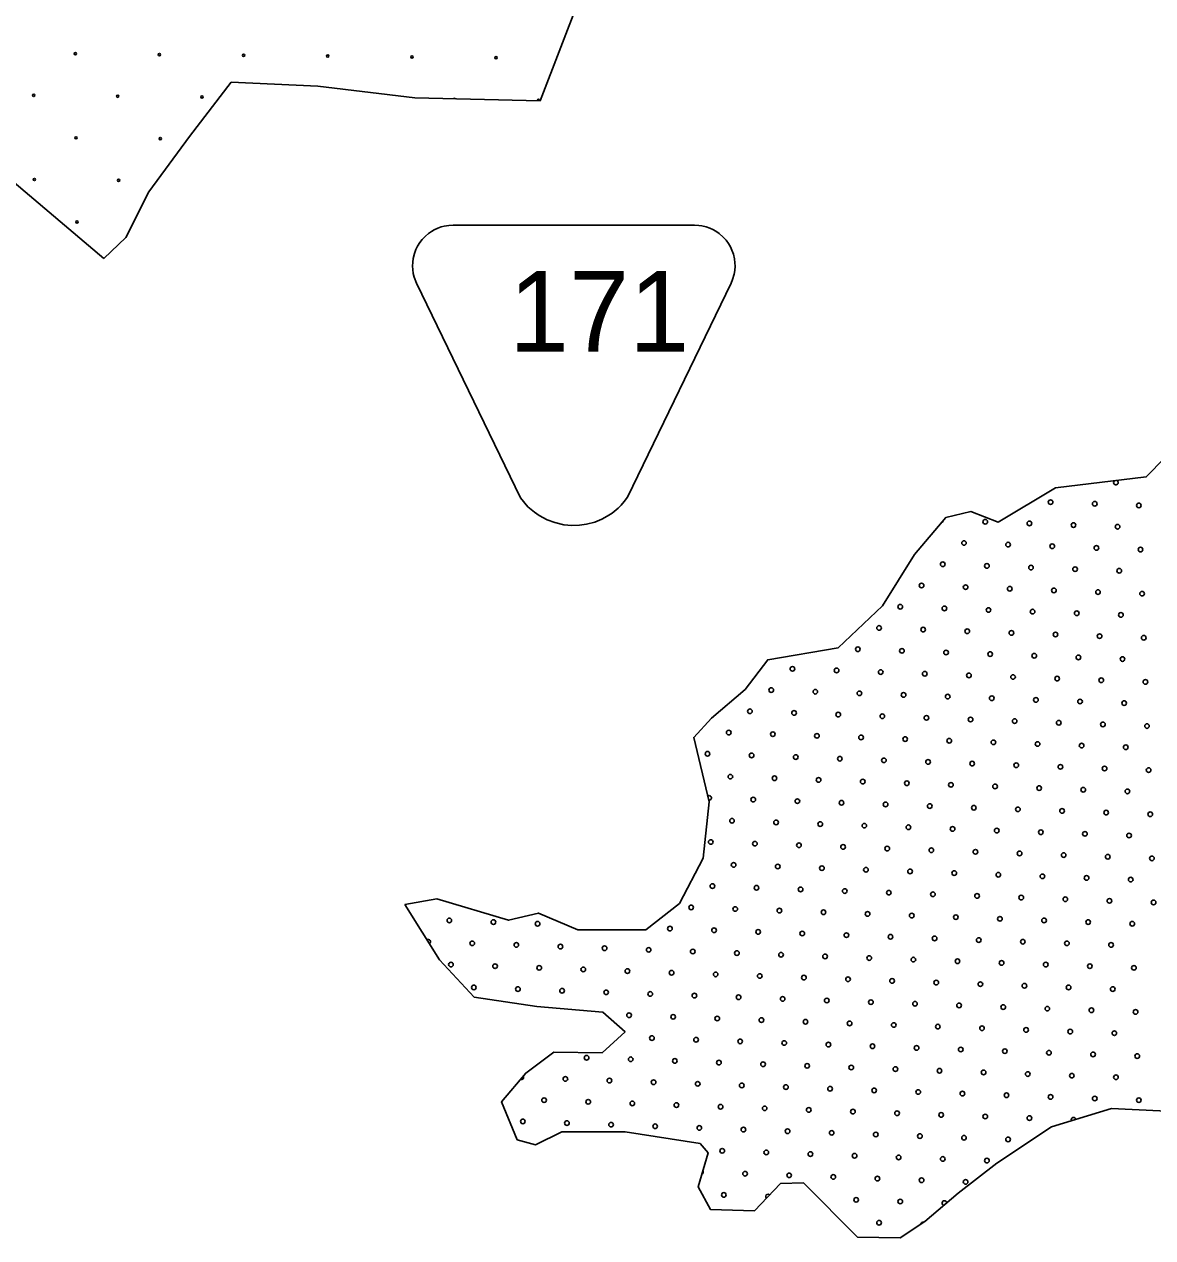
# Model space of a CAD drawing. Extents: x 1612280 to 1883141, y 560852 to 780851.
# Drawn here: x 1794458 to 1799615, y 627753 to 633298 of the extents above; entities that cross this region are included whole.
import ezdxf

# ---------------------------------------------------------------- set-up
doc = ezdxf.new("R2010")
doc.units = 0
for name, color, linetype in [('DESIGN - EROSION CONTROL - Devices', 7, 'Continuous'), ('DESIGN - ROW - Easement Linework and Patterning', 7, 'Continuous'), ('DESIGN - SCRATCH - User 1', 7, 'Continuous'), ('DESIGN - TRAFFIC CONTROL PERMANENT - Pavement Marking Text', 7, 'Continuous')]:
    doc.layers.add(name, color=color, linetype=linetype)

msp = doc.modelspace()

# ---------------------------------------------------------------- linework, layer by layer
at = {"layer": 'DESIGN - EROSION CONTROL - Devices'}
for centre in [(1794691, 633164), (1794691, 633164), (1795075.5, 633160.2), (1795075.5, 633160.2), (1795460.1, 633156.5), (1795460.1, 633156.5), (1795844.7, 633152.8), (1795844.7, 633152.8), (1796229.2, 633149), (1796229.2, 633149), (1796613.8, 633145.3), (1796613.8, 633145.3), (1794500.6, 632973.6), (1794500.6, 632973.6), (1794885.1, 632969.8), (1794885.1, 632969.8), (1795269.7, 632966.1), (1795269.7, 632966.1), (1794694.7, 632779.4), (1794694.7, 632779.4), (1795079.3, 632775.7), (1795079.3, 632775.7), (1794504.3, 632589), (1794504.3, 632589), (1794888.9, 632585.3), (1794888.9, 632585.3), (1794698.5, 632394.9), (1794698.5, 632394.9)]:
    msp.add_circle(centre, 5.28, dxfattribs=at)
for centre, start, end in [((1796423.3, 632954.9), 35.0932, 142.0416), ((1796807.9, 632951.2), 327.3162, 209.8186)]:
    msp.add_arc(centre, 5.28, start, end, dxfattribs=at)
at = {"layer": 'DESIGN - ROW - Easement Linework and Patterning'}
for points in [[(1796725.1, 631134.4), (1796250.6, 632114.9), (1796240.1, 632141.9), (1796235.6, 632159.9), (1796233, 632177.8), (1796232.2, 632193.5), (1796232.8, 632211.2), (1796235, 632227.7), (1796240.7, 632250.9), (1796247.2, 632268.5), (1796255.1, 632284.6), (1796265.2, 632300.8), (1796275.4, 632314.3), (1796290.9, 632330.5), (1796305.1, 632342.5), (1796318.3, 632351.7), (1796331.1, 632359), (1796347.6, 632366.7), (1796363.2, 632372.2), (1796376, 632375.6), (1796397.6, 632379.2), (1796417, 632380.2)], [(1796725.1, 631134.4), (1796250.6, 632114.9), (1796240.1, 632141.9), (1796235.6, 632159.9), (1796233, 632177.8), (1796232.2, 632193.5), (1796232.8, 632211.2), (1796235, 632227.7), (1796240.7, 632250.9), (1796247.2, 632268.5), (1796255.1, 632284.6), (1796265.2, 632300.8), (1796275.4, 632314.3), (1796290.9, 632330.5), (1796305.1, 632342.5), (1796318.3, 632351.7), (1796331.1, 632359), (1796347.6, 632366.7), (1796363.2, 632372.2), (1796376, 632375.6), (1796397.6, 632379.2), (1796417, 632380.2)], [(1797687.7, 632114.9), (1797693.8, 632132.6), (1797701.8, 632155.8), (1797704.7, 632172.4), (1797706.1, 632192.8), (1797705.7, 632208.1), (1797703.6, 632226.1), (1797698.3, 632248.4), (1797691.8, 632266.7), (1797685, 632281.2), (1797676.3, 632296), (1797664.7, 632312), (1797652.1, 632326), (1797633.4, 632342.3), (1797618.5, 632352.6), (1797604.6, 632360.4), (1797590.3, 632366.9), (1797574, 632372.5), (1797554.3, 632377.2), (1797540.4, 632379.2), (1797521.3, 632380.2), (1796417, 632380.2)], [(1797687.7, 632114.9), (1797693.8, 632132.6), (1797701.8, 632155.8), (1797704.7, 632172.4), (1797706.1, 632192.8), (1797705.7, 632208.1), (1797703.6, 632226.1), (1797698.3, 632248.4), (1797691.8, 632266.7), (1797685, 632281.2), (1797676.3, 632296), (1797664.7, 632312), (1797652.1, 632326), (1797633.4, 632342.3), (1797618.5, 632352.6), (1797604.6, 632360.4), (1797590.3, 632366.9), (1797574, 632372.5), (1797554.3, 632377.2), (1797540.4, 632379.2), (1797521.3, 632380.2), (1796417, 632380.2)], [(1797687.7, 632114.9), (1797214.6, 631137.3), (1797199.4, 631117), (1797185, 631100.7), (1797171.7, 631087.6), (1797143.6, 631064.5), (1797121.5, 631049.9), (1797097.5, 631037.1), (1797064.7, 631023.7), (1797027, 631013.6), (1796995.3, 631009.1), (1796960.3, 631008), (1796922.9, 631011.4), (1796882.5, 631020.7), (1796846.6, 631034.1), (1796811.1, 631053.1), (1796789.1, 631068.2), (1796759.7, 631093.6), (1796725.1, 631134.4)], [(1797687.7, 632114.9), (1797214.6, 631137.3), (1797199.4, 631117), (1797185, 631100.7), (1797171.7, 631087.6), (1797143.6, 631064.5), (1797121.5, 631049.9), (1797097.5, 631037.1), (1797064.7, 631023.7), (1797027, 631013.6), (1796995.3, 631009.1), (1796960.3, 631008), (1796922.9, 631011.4), (1796882.5, 631020.7), (1796846.6, 631034.1), (1796811.1, 631053.1), (1796789.1, 631068.2), (1796759.7, 631093.6), (1796725.1, 631134.4)]]:
    msp.add_lwpolyline(points, dxfattribs=at)
at = {"layer": 'DESIGN - SCRATCH - User 1'}
for points in [[(1797143.8, 633668.7), (1796995.9, 633420.6), (1796814.8, 632948.3)], [(1797143.8, 633668.7), (1796995.9, 633420.6), (1796814.8, 632948.3)], [(1795403.4, 633034.1), (1795212.7, 632786), (1795026.7, 632533.2), (1794921.8, 632323.2), (1794821.7, 632227.8)], [(1795403.4, 633034.1), (1795212.7, 632786), (1795026.7, 632533.2), (1794921.8, 632323.2), (1794821.7, 632227.8)], [(1796814.8, 632948.3), (1796242.6, 632962.6), (1795799.2, 633015.1), (1795403.4, 633034.1)], [(1796814.8, 632948.3), (1796242.6, 632962.6), (1795799.2, 633015.1), (1795403.4, 633034.1)], [(1794821.7, 632227.8), (1794319.9, 632651.3), (1794122, 632780.1)], [(1794821.7, 632227.8), (1794319.9, 632651.3), (1794122, 632780.1)], [(1796197.3, 629276.1), (1796343.6, 629301.9), (1796671.1, 629203.6), (1796807.5, 629236.4), (1796987.6, 629159.9), (1797298.7, 629159.9), (1797451.5, 629280.1), (1797560.7, 629487.6), (1797588, 629744.3), (1797517, 630039.2), (1797598.9, 630126.6), (1797751.7, 630257.7), (1797855.4, 630394.2), (1798177.4, 630448.8), (1798379.4, 630640), (1798526.7, 630874.8), (1798668.6, 631044.1), (1798783.2, 631071.4), (1798908.8, 631022.3), (1799170.8, 631180.6), (1799585.5, 631229.8), (1799754.7, 631404.5)], [(1796197.3, 629276.1), (1796343.6, 629301.9), (1796671.1, 629203.6), (1796807.5, 629236.4), (1796987.6, 629159.9), (1797298.7, 629159.9), (1797451.5, 629280.1), (1797560.7, 629487.6), (1797588, 629744.3), (1797517, 630039.2), (1797598.9, 630126.6), (1797751.7, 630257.7), (1797855.4, 630394.2), (1798177.4, 630448.8), (1798379.4, 630640), (1798526.7, 630874.8), (1798668.6, 631044.1), (1798783.2, 631071.4), (1798908.8, 631022.3), (1799170.8, 631180.6), (1799585.5, 631229.8), (1799754.7, 631404.5)], [(1799774.1, 628326.5), (1799426.3, 628344), (1799152.3, 628259.7), (1798901.8, 628093.2), (1798725.7, 627955.8), (1798573.4, 627827.4), (1798460, 627752.7), (1798266, 627755.7), (1798018.2, 628003.6), (1797913.7, 628000.6), (1797794.3, 627875.2), (1797594.3, 627881.1), (1797537.6, 627985.7), (1797582.4, 628141), (1797546.5, 628182.8), (1797203.3, 628236.6), (1796913.7, 628236.6), (1796794.3, 628176.9), (1796710.7, 628200.8), (1796639.1, 628374), (1796749.5, 628505.4), (1796877.9, 628601), (1797098.8, 628598), (1797203.3, 628693.6), (1797101.8, 628783.2), (1796800.3, 628810.1), (1796513.7, 628851.9), (1796355.5, 629022.2), (1796197.3, 629276.1)], [(1799774.1, 628326.5), (1799426.3, 628344), (1799152.3, 628259.7), (1798901.8, 628093.2), (1798725.7, 627955.8), (1798573.4, 627827.4), (1798460, 627752.7), (1798266, 627755.7), (1798018.2, 628003.6), (1797913.7, 628000.6), (1797794.3, 627875.2), (1797594.3, 627881.1), (1797537.6, 627985.7), (1797582.4, 628141), (1797546.5, 628182.8), (1797203.3, 628236.6), (1796913.7, 628236.6), (1796794.3, 628176.9), (1796710.7, 628200.8), (1796639.1, 628374), (1796749.5, 628505.4), (1796877.9, 628601), (1797098.8, 628598), (1797203.3, 628693.6), (1797101.8, 628783.2), (1796800.3, 628810.1), (1796513.7, 628851.9), (1796355.5, 629022.2), (1796197.3, 629276.1)]]:
    msp.add_lwpolyline(points, dxfattribs=at)
at = {"layer": 'DESIGN - TRAFFIC CONTROL PERMANENT - Pavement Marking Text'}
for centre in [(1799148.1, 631114.3), (1799148.1, 631114.3), (1799349.7, 631106.9), (1799349.7, 631106.9), (1799551.3, 631099.4), (1799551.3, 631099.4), (1798849.4, 631024.7), (1798849.4, 631024.7), (1799051, 631017.3), (1799051, 631017.3), (1799252.6, 631009.8), (1799252.6, 631009.8), (1799454.2, 631002.3), (1799454.2, 631002.3), (1798752.3, 630927.7), (1798752.3, 630927.7), (1798953.9, 630920.2), (1798953.9, 630920.2), (1799155.5, 630912.7), (1799155.5, 630912.7), (1799357.2, 630905.3), (1799357.2, 630905.3), (1799558.8, 630897.8), (1799558.8, 630897.8), (1798655.2, 630830.6), (1798655.2, 630830.6), (1798856.9, 630823.1), (1798856.9, 630823.1), (1799058.5, 630815.6), (1799058.5, 630815.6), (1799260.1, 630808.2), (1799260.1, 630808.2), (1799461.7, 630800.7), (1799461.7, 630800.7), (1798558.2, 630733.5), (1798558.2, 630733.5), (1798759.8, 630726), (1798759.8, 630726), (1798961.4, 630718.6), (1798961.4, 630718.6), (1799163, 630711.1), (1799163, 630711.1), (1799364.6, 630703.6), (1799364.6, 630703.6), (1799566.2, 630696.2), (1799566.2, 630696.2), (1798461.1, 630636.4), (1798461.1, 630636.4), (1798662.7, 630629), (1798662.7, 630629), (1798864.3, 630621.5), (1798864.3, 630621.5), (1799065.9, 630614), (1799065.9, 630614), (1799267.5, 630606.6), (1799267.5, 630606.6), (1799469.2, 630599.1), (1799469.2, 630599.1), (1798364, 630539.4), (1798364, 630539.4), (1798565.6, 630531.9), (1798565.6, 630531.9), (1798767.3, 630524.4), (1798767.3, 630524.4), (1798968.9, 630517), (1798968.9, 630517), (1799170.5, 630509.5), (1799170.5, 630509.5), (1799372.1, 630502), (1799372.1, 630502), (1799573.7, 630494.6), (1799573.7, 630494.6), (1798267, 630442.3), (1798267, 630442.3), (1798468.6, 630434.8), (1798468.6, 630434.8), (1798670.2, 630427.4), (1798670.2, 630427.4), (1798871.8, 630419.9), (1798871.8, 630419.9), (1799073.4, 630412.4), (1799073.4, 630412.4), (1799275, 630405), (1799275, 630405), (1799476.6, 630397.5), (1799476.6, 630397.5), (1797968.3, 630352.7), (1797968.3, 630352.7), (1798169.9, 630345.2), (1798169.9, 630345.2), (1798371.5, 630337.8), (1798371.5, 630337.8), (1798573.1, 630330.3), (1798573.1, 630330.3), (1798774.7, 630322.8), (1798774.7, 630322.8), (1798976.3, 630315.4), (1798976.3, 630315.4), (1799177.9, 630307.9), (1799177.9, 630307.9), (1799379.6, 630300.4), (1799379.6, 630300.4), (1799581.2, 630293), (1799581.2, 630293), (1797871.2, 630255.6), (1797871.2, 630255.6), (1798072.8, 630248.2), (1798072.8, 630248.2), (1798274.4, 630240.7), (1798274.4, 630240.7), (1798476, 630233.2), (1798476, 630233.2), (1798677.7, 630225.8), (1798677.7, 630225.8), (1798879.3, 630218.3), (1798879.3, 630218.3), (1799080.9, 630210.8), (1799080.9, 630210.8), (1797774.1, 630158.5), (1797774.1, 630158.5), (1799282.5, 630203.4), (1799282.5, 630203.4), (1799484.1, 630195.9), (1799484.1, 630195.9), (1797975.7, 630151.1), (1797975.7, 630151.1), (1798177.4, 630143.6), (1798177.4, 630143.6), (1798379, 630136.1), (1798379, 630136.1), (1798580.6, 630128.7), (1798580.6, 630128.7), (1798782.2, 630121.2), (1798782.2, 630121.2), (1798983.8, 630113.7), (1798983.8, 630113.7), (1799185.4, 630106.3), (1799185.4, 630106.3), (1799387, 630098.8), (1799387, 630098.8), (1797677.1, 630061.5), (1797677.1, 630061.5), (1797878.7, 630054), (1797878.7, 630054), (1798080.3, 630046.5), (1798080.3, 630046.5), (1799588.6, 630091.3), (1799588.6, 630091.3), (1798281.9, 630039.1), (1798281.9, 630039.1), (1798483.5, 630031.6), (1798483.5, 630031.6), (1798685.1, 630024.1), (1798685.1, 630024.1), (1798886.7, 630016.7), (1798886.7, 630016.7), (1799088.3, 630009.2), (1799088.3, 630009.2), (1799289.9, 630001.7), (1799289.9, 630001.7), (1799491.6, 629994.3), (1799491.6, 629994.3), (1797580, 629964.4), (1797580, 629964.4), (1797781.6, 629956.9), (1797781.6, 629956.9), (1797983.2, 629949.5), (1797983.2, 629949.5), (1798184.8, 629942), (1798184.8, 629942), (1798386.4, 629934.5), (1798386.4, 629934.5), (1798588, 629927.1), (1798588, 629927.1), (1798789.7, 629919.6), (1798789.7, 629919.6), (1798991.3, 629912.1), (1798991.3, 629912.1), (1799192.9, 629904.7), (1799192.9, 629904.7), (1799394.5, 629897.2), (1799394.5, 629897.2), (1799596.1, 629889.7), (1799596.1, 629889.7), (1797684.5, 629859.9), (1797684.5, 629859.9), (1797886.1, 629852.4), (1797886.1, 629852.4), (1798087.8, 629844.9), (1798087.8, 629844.9), (1798289.4, 629837.5), (1798289.4, 629837.5), (1798491, 629830), (1798491, 629830), (1798692.6, 629822.5), (1798692.6, 629822.5), (1798894.2, 629815.1), (1798894.2, 629815.1), (1799095.8, 629807.6), (1799095.8, 629807.6), (1799297.4, 629800.1), (1799297.4, 629800.1), (1799499, 629792.7), (1799499, 629792.7), (1797789.1, 629755.3), (1797789.1, 629755.3), (1797990.7, 629747.9), (1797990.7, 629747.9), (1798192.3, 629740.4), (1798192.3, 629740.4), (1798393.9, 629732.9), (1798393.9, 629732.9), (1798595.5, 629725.5), (1798595.5, 629725.5), (1798797.1, 629718), (1798797.1, 629718), (1798998.7, 629710.5), (1798998.7, 629710.5), (1797692, 629658.3), (1797692, 629658.3), (1799200.3, 629703.1), (1799200.3, 629703.1), (1799402, 629695.6), (1799402, 629695.6), (1799603.6, 629688.1), (1799603.6, 629688.1), (1797893.6, 629650.8), (1797893.6, 629650.8), (1798095.2, 629643.3), (1798095.2, 629643.3), (1798296.8, 629635.9), (1798296.8, 629635.9), (1798498.4, 629628.4), (1798498.4, 629628.4), (1798700.1, 629620.9), (1798700.1, 629620.9), (1798901.7, 629613.5), (1798901.7, 629613.5), (1799103.3, 629606), (1799103.3, 629606), (1799304.9, 629598.5), (1799304.9, 629598.5), (1797594.9, 629561.2), (1797594.9, 629561.2), (1797796.5, 629553.7), (1797796.5, 629553.7), (1797998.1, 629546.2), (1797998.1, 629546.2), (1799506.5, 629591.1), (1799506.5, 629591.1), (1798199.8, 629538.8), (1798199.8, 629538.8), (1798401.4, 629531.3), (1798401.4, 629531.3), (1798603, 629523.8), (1798603, 629523.8), (1798804.6, 629516.4), (1798804.6, 629516.4), (1799006.2, 629508.9), (1799006.2, 629508.9), (1799207.8, 629501.4), (1799207.8, 629501.4), (1799409.4, 629494), (1799409.4, 629494), (1797699.5, 629456.6), (1797699.5, 629456.6), (1797901.1, 629449.2), (1797901.1, 629449.2), (1798102.7, 629441.7), (1798102.7, 629441.7), (1798304.3, 629434.2), (1798304.3, 629434.2), (1799611, 629486.5), (1799611, 629486.5), (1798505.9, 629426.8), (1798505.9, 629426.8), (1798707.5, 629419.3), (1798707.5, 629419.3), (1798909.1, 629411.8), (1798909.1, 629411.8), (1799110.7, 629404.4), (1799110.7, 629404.4), (1799312.3, 629396.9), (1799312.3, 629396.9), (1799514, 629389.4), (1799514, 629389.4), (1797602.4, 629359.6), (1797602.4, 629359.6), (1797804, 629352.1), (1797804, 629352.1), (1798005.6, 629344.6), (1798005.6, 629344.6), (1798207.2, 629337.2), (1798207.2, 629337.2), (1798408.8, 629329.7), (1798408.8, 629329.7), (1798610.4, 629322.2), (1798610.4, 629322.2), (1798812.1, 629314.8), (1798812.1, 629314.8), (1799013.7, 629307.3), (1799013.7, 629307.3), (1799215.3, 629299.8), (1799215.3, 629299.8), (1799416.9, 629292.4), (1799416.9, 629292.4), (1799618.5, 629284.9), (1799618.5, 629284.9), (1797505.3, 629262.5), (1797505.3, 629262.5), (1797706.9, 629255), (1797706.9, 629255), (1797908.5, 629247.6), (1797908.5, 629247.6), (1798110.2, 629240.1), (1798110.2, 629240.1), (1798311.8, 629232.6), (1798311.8, 629232.6), (1798513.4, 629225.2), (1798513.4, 629225.2), (1798715, 629217.7), (1798715, 629217.7), (1798916.6, 629210.2), (1798916.6, 629210.2), (1796400.2, 629202.8), (1796400.2, 629202.8), (1796601.8, 629195.3), (1796601.8, 629195.3), (1796803.4, 629187.8), (1796803.4, 629187.8), (1797408.3, 629165.4), (1797408.3, 629165.4), (1797609.9, 629158), (1797609.9, 629158), (1799118.2, 629202.8), (1799118.2, 629202.8), (1799319.8, 629195.3), (1799319.8, 629195.3), (1799521.4, 629187.8), (1799521.4, 629187.8), (1797811.5, 629150.5), (1797811.5, 629150.5), (1798013.1, 629143), (1798013.1, 629143), (1798214.7, 629135.6), (1798214.7, 629135.6), (1798416.3, 629128.1), (1798416.3, 629128.1), (1798617.9, 629120.6), (1798617.9, 629120.6), (1798819.5, 629113.2), (1798819.5, 629113.2), (1799021.1, 629105.7), (1799021.1, 629105.7), (1796504.7, 629098.2), (1796504.7, 629098.2), (1796706.4, 629090.8), (1796706.4, 629090.8), (1796908, 629083.3), (1796908, 629083.3), (1797109.6, 629075.8), (1797109.6, 629075.8), (1797311.2, 629068.4), (1797311.2, 629068.4), (1797512.8, 629060.9), (1797512.8, 629060.9), (1797714.4, 629053.4), (1797714.4, 629053.4), (1797916, 629046), (1797916, 629046), (1799222.7, 629098.2), (1799222.7, 629098.2), (1799424.4, 629090.8), (1799424.4, 629090.8), (1796407.7, 629001.2), (1796407.7, 629001.2), (1796609.3, 628993.7), (1796609.3, 628993.7), (1798117.6, 629038.5), (1798117.6, 629038.5), (1798319.2, 629031), (1798319.2, 629031), (1798520.8, 629023.6), (1798520.8, 629023.6), (1798722.5, 629016.1), (1798722.5, 629016.1), (1798924.1, 629008.6), (1798924.1, 629008.6), (1799125.7, 629001.2), (1799125.7, 629001.2), (1799327.3, 628993.7), (1799327.3, 628993.7), (1796810.9, 628986.2), (1796810.9, 628986.2), (1797012.5, 628978.8), (1797012.5, 628978.8), (1797214.1, 628971.3), (1797214.1, 628971.3), (1797415.7, 628963.8), (1797415.7, 628963.8), (1797617.3, 628956.4), (1797617.3, 628956.4), (1797818.9, 628948.9), (1797818.9, 628948.9), (1798020.6, 628941.4), (1798020.6, 628941.4), (1798222.2, 628934), (1798222.2, 628934), (1799528.9, 628986.2), (1799528.9, 628986.2), (1796512.2, 628896.6), (1796512.2, 628896.6), (1796713.8, 628889.1), (1796713.8, 628889.1), (1796915.4, 628881.7), (1796915.4, 628881.7), (1798423.8, 628926.5), (1798423.8, 628926.5), (1798625.4, 628919), (1798625.4, 628919), (1798827, 628911.6), (1798827, 628911.6), (1799028.6, 628904.1), (1799028.6, 628904.1), (1799230.2, 628896.6), (1799230.2, 628896.6), (1799431.8, 628889.1), (1799431.8, 628889.1), (1797117, 628874.2), (1797117, 628874.2), (1797318.6, 628866.7), (1797318.6, 628866.7), (1797520.3, 628859.3), (1797520.3, 628859.3), (1797721.9, 628851.8), (1797721.9, 628851.8), (1797923.5, 628844.3), (1797923.5, 628844.3), (1798125.1, 628836.9), (1798125.1, 628836.9), (1798326.7, 628829.4), (1798326.7, 628829.4), (1798528.3, 628821.9), (1798528.3, 628821.9), (1797221.6, 628769.7), (1797221.6, 628769.7), (1798729.9, 628814.5), (1798729.9, 628814.5), (1798931.5, 628807), (1798931.5, 628807), (1799133.1, 628799.5), (1799133.1, 628799.5), (1799334.8, 628792.1), (1799334.8, 628792.1), (1799536.4, 628784.6), (1799536.4, 628784.6), (1797423.2, 628762.2), (1797423.2, 628762.2), (1797624.8, 628754.7), (1797624.8, 628754.7), (1797826.4, 628747.3), (1797826.4, 628747.3), (1798028, 628739.8), (1798028, 628739.8), (1798229.6, 628732.3), (1798229.6, 628732.3), (1798431.2, 628724.9), (1798431.2, 628724.9), (1798632.8, 628717.4), (1798632.8, 628717.4), (1797326.1, 628665.1), (1797326.1, 628665.1), (1797527.7, 628657.7), (1797527.7, 628657.7), (1798834.5, 628709.9), (1798834.5, 628709.9), (1799036.1, 628702.5), (1799036.1, 628702.5), (1799237.7, 628695), (1799237.7, 628695), (1799439.3, 628687.5), (1799439.3, 628687.5), (1797729.3, 628650.2), (1797729.3, 628650.2), (1797930.9, 628642.7), (1797930.9, 628642.7), (1798132.6, 628635.3), (1798132.6, 628635.3), (1798334.2, 628627.8), (1798334.2, 628627.8), (1798535.8, 628620.3), (1798535.8, 628620.3), (1798737.4, 628612.9), (1798737.4, 628612.9), (1798939, 628605.4), (1798939, 628605.4), (1797027.4, 628575.5), (1797027.4, 628575.5), (1797229, 628568.1), (1797229, 628568.1), (1797430.7, 628560.6), (1797430.7, 628560.6), (1797632.3, 628553.1), (1797632.3, 628553.1), (1797833.9, 628545.7), (1797833.9, 628545.7), (1799140.6, 628597.9), (1799140.6, 628597.9), (1799342.2, 628590.5), (1799342.2, 628590.5), (1799543.8, 628583), (1799543.8, 628583), (1798035.5, 628538.2), (1798035.5, 628538.2), (1798237.1, 628530.7), (1798237.1, 628530.7), (1798438.7, 628523.3), (1798438.7, 628523.3), (1798640.3, 628515.8), (1798640.3, 628515.8), (1798841.9, 628508.3), (1798841.9, 628508.3), (1799043.5, 628500.9), (1799043.5, 628500.9), (1799245.1, 628493.4), (1799245.1, 628493.4), (1796930.4, 628478.5), (1796930.4, 628478.5), (1797132, 628471), (1797132, 628471), (1797333.6, 628463.5), (1797333.6, 628463.5), (1797535.2, 628456.1), (1797535.2, 628456.1), (1797736.8, 628448.6), (1797736.8, 628448.6), (1797938.4, 628441.1), (1797938.4, 628441.1), (1798140, 628433.7), (1798140, 628433.7), (1799446.8, 628485.9), (1799446.8, 628485.9), (1796833.3, 628381.4), (1796833.3, 628381.4), (1798341.6, 628426.2), (1798341.6, 628426.2), (1798543.2, 628418.7), (1798543.2, 628418.7), (1798744.9, 628411.3), (1798744.9, 628411.3), (1798946.5, 628403.8), (1798946.5, 628403.8), (1799148.1, 628396.3), (1799148.1, 628396.3), (1799349.7, 628388.9), (1799349.7, 628388.9), (1799551.3, 628381.4), (1799551.3, 628381.4), (1797034.9, 628373.9), (1797034.9, 628373.9), (1797236.5, 628366.5), (1797236.5, 628366.5), (1797438.1, 628359), (1797438.1, 628359), (1797639.7, 628351.5), (1797639.7, 628351.5), (1797841.3, 628344.1), (1797841.3, 628344.1), (1798043, 628336.6), (1798043, 628336.6), (1798244.6, 628329.1), (1798244.6, 628329.1), (1796736.2, 628284.3), (1796736.2, 628284.3), (1796937.8, 628276.9), (1796937.8, 628276.9), (1797139.4, 628269.4), (1797139.4, 628269.4), (1798446.2, 628321.7), (1798446.2, 628321.7), (1798647.8, 628314.2), (1798647.8, 628314.2), (1798849.4, 628306.7), (1798849.4, 628306.7), (1799051, 628299.3), (1799051, 628299.3), (1797341, 628261.9), (1797341, 628261.9), (1797542.7, 628254.5), (1797542.7, 628254.5), (1797744.3, 628247), (1797744.3, 628247), (1797945.9, 628239.5), (1797945.9, 628239.5), (1798147.5, 628232), (1798147.5, 628232), (1798349.1, 628224.6), (1798349.1, 628224.6), (1798550.7, 628217.1), (1798550.7, 628217.1), (1798752.3, 628209.6), (1798752.3, 628209.6), (1798953.9, 628202.2), (1798953.9, 628202.2), (1797647.2, 628149.9), (1797647.2, 628149.9), (1797848.8, 628142.4), (1797848.8, 628142.4), (1798050.4, 628135), (1798050.4, 628135), (1798252, 628127.5), (1798252, 628127.5), (1798453.6, 628120), (1798453.6, 628120), (1798655.2, 628112.6), (1798655.2, 628112.6), (1798856.9, 628105.1), (1798856.9, 628105.1), (1797751.7, 628045.4), (1797751.7, 628045.4), (1797953.3, 628037.9), (1797953.3, 628037.9), (1798155, 628030.4), (1798155, 628030.4), (1798356.6, 628023), (1798356.6, 628023), (1798558.2, 628015.5), (1798558.2, 628015.5), (1798759.8, 628008), (1798759.8, 628008), (1797654.7, 627948.3), (1797654.7, 627948.3), (1798259.5, 627925.9), (1798259.5, 627925.9), (1798461.1, 627918.4), (1798461.1, 627918.4), (1798364, 627821.4), (1798364, 627821.4)]:
    msp.add_circle(centre, 10.6, dxfattribs=at)
for centre, start, end in [((1799446.8, 631203.9), 124.5922, 68.9235), ((1798647.8, 631032.2), 282.1509, 357.9124), ((1797587.5, 629762.8), 262.3935, 124.6631), ((1796303.1, 629105.7), 303.3776, 120.4795), ((1796728.8, 628485.9), 248.4418, 31.4735), ((1799252.6, 628291.8), 10.7303, 203.4954), ((1797550.1, 628052.8), 292.2597, 35.5808), ((1797856.3, 627940.8), 44.3394, 228.4941), ((1798662.7, 627911), 3.4762, 256.8333), ((1798565.6, 627813.9), 74.751, 171.9629)]:
    msp.add_arc(centre, 10.6, start, end, dxfattribs=at)

# ---------------------------------------------------------------- texts
at = {"layer": 'DESIGN - ROW - Easement Linework and Patterning'}
msp.add_text('171', height=369.61, rotation=0.0012, dxfattribs=at).set_placement((1796672.6, 631801.9))
msp.add_text('171', height=369.61, rotation=0.0012, dxfattribs=at).set_placement((1796672.6, 631801.9))

doc.saveas('drawing.dxf')
